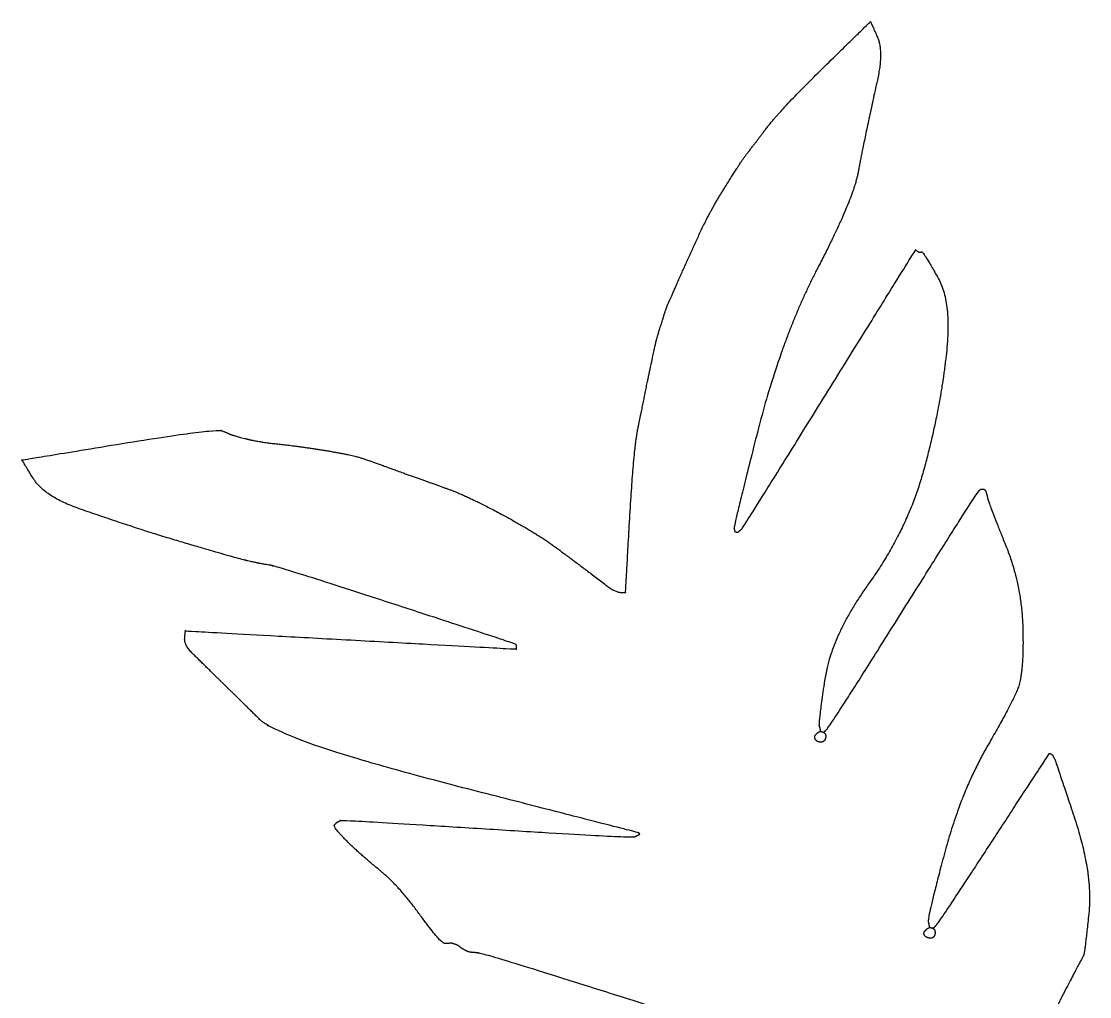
# Model space of a CAD drawing. Extents: x 2001876 to 2025694, y 804561 to 868938.
# Drawn here: x 2014444.6 to 2014454.9, y 826013.41 to 826022.82 of the extents above; entities that cross this region are included whole.
import ezdxf

# ---------------------------------------------------------------- set-up
doc = ezdxf.new("R2010")
doc.units = 0
doc.layers.add('Default', color=7, linetype='Continuous')

msp = doc.modelspace()

# ---------------------------------------------------------------- linework, layer by layer
at = {"layer": 'Default'}
for points in [[(2014451.789, 826021.795), (2014451.933, 826021.982), (2014452.787, 826022.816), (2014452.787, 826022.816)], [(2014452.787, 826022.816), (2014452.787, 826022.816), (2014452.915, 826022.529), (2014452.853, 826022.252)], [(2014452.853, 826022.252), (2014452.715, 826021.628), (2014452.62, 826021.098), (2014452.27, 826020.426)], [(2014451.388, 826021.225), (2014451.535, 826021.464), (2014451.649, 826021.61), (2014451.789, 826021.795)], [(2014450.943, 826020.34), (2014451.036, 826020.547), (2014451.238, 826020.989), (2014451.388, 826021.225)], [(2014451.545, 826017.924), (2014451.559, 826017.936), (2014453.222, 826020.615), (2014453.222, 826020.615)], [(2014453.222, 826020.615), (2014453.222, 826020.615), (2014453.254, 826020.591), (2014453.258, 826020.593)], [(2014453.258, 826020.593), (2014453.269, 826020.593), (2014453.269, 826020.593), (2014453.283, 826020.596)], [(2014453.283, 826020.596), (2014453.291, 826020.6), (2014453.578, 826020.103), (2014453.515, 826019.59)], [(2014450.774, 826019.915), (2014450.815, 826020.054), (2014450.852, 826020.13), (2014450.943, 826020.34)], [(2014452.27, 826020.426), (2014451.925, 826019.757), (2014451.464, 826017.943), (2014451.472, 826017.927)], [(2014450.671, 826019.509), (2014450.706, 826019.681), (2014450.729, 826019.774), (2014450.774, 826019.915)], [(2014453.515, 826019.59), (2014453.459, 826019.075), (2014453.144, 826017.92), (2014452.778, 826017.409)], [(2014450.541, 826018.879), (2014450.585, 826019.091), (2014450.633, 826019.336), (2014450.671, 826019.509)], [(2014444.602, 826018.589), (2014444.602, 826018.589), (2014446.465, 826018.895), (2014446.535, 826018.87)], [(2014446.535, 826018.87), (2014446.606, 826018.84), (2014446.639, 826018.826), (2014446.751, 826018.797)], [(2014446.751, 826018.797), (2014446.859, 826018.766), (2014447.271, 826018.722), (2014447.527, 826018.681)], [(2014450.424, 826017.31), (2014450.424, 826017.31), (2014450.501, 826018.669), (2014450.541, 826018.879)], [(2014445.176, 826018.112), (2014444.822, 826018.232), (2014444.602, 826018.589), (2014444.602, 826018.589)], [(2014447.527, 826018.681), (2014447.784, 826018.639), (2014447.995, 826018.569), (2014448.279, 826018.464)], [(2014448.279, 826018.464), (2014448.56, 826018.364), (2014448.893, 826018.244), (2014449.225, 826018.068)], [(2014452.367, 826015.994), (2014452.393, 826016.013), (2014453.814, 826018.276), (2014453.832, 826018.29)], [(2014453.832, 826018.29), (2014453.847, 826018.303), (2014453.848, 826018.309), (2014453.869, 826018.309)], [(2014453.869, 826018.309), (2014453.889, 826018.309), (2014453.906, 826018.267), (2014453.919, 826018.212)], [(2014453.919, 826018.212), (2014453.932, 826018.157), (2014454.249, 826017.374), (2014454.256, 826016.953)], [(2014446.782, 826017.616), (2014446.672, 826017.641), (2014445.701, 826017.928), (2014445.176, 826018.112)], [(2014449.225, 826018.068), (2014449.559, 826017.887), (2014449.92, 826017.623), (2014450.249, 826017.373)], [(2014451.472, 826017.927), (2014451.476, 826017.909), (2014451.474, 826017.903), (2014451.489, 826017.895)], [(2014451.489, 826017.895), (2014451.503, 826017.887), (2014451.527, 826017.909), (2014451.545, 826017.924)], [(2014446.998, 826017.574), (2014446.886, 826017.593), (2014446.886, 826017.593), (2014446.782, 826017.616)], [(2014449.367, 826016.811), (2014449.365, 826016.815), (2014447.106, 826017.553), (2014446.998, 826017.574)], [(2014450.249, 826017.373), (2014450.325, 826017.315), (2014450.424, 826017.31), (2014450.424, 826017.31)], [(2014452.778, 826017.409), (2014452.408, 826016.896), (2014452.283, 826016.048), (2014452.291, 826016.022)], [(2014446.179, 826016.941), (2014446.179, 826016.941), (2014449.37, 826016.766), (2014449.37, 826016.766)], [(2014446.242, 826016.729), (2014446.166, 826016.807), (2014446.179, 826016.941), (2014446.179, 826016.941)], [(2014454.256, 826016.953), (2014454.267, 826016.535), (2014454.145, 826016.226), (2014453.898, 826015.802)], [(2014446.895, 826016.088), (2014446.677, 826016.303), (2014446.461, 826016.514), (2014446.242, 826016.729)], [(2014449.371, 826016.802), (2014449.371, 826016.802), (2014449.369, 826016.807), (2014449.367, 826016.811)], [(2014449.37, 826016.766), (2014449.37, 826016.766), (2014449.373, 826016.798), (2014449.371, 826016.802)], [(2014450.549, 826014.995), (2014450.549, 826014.995), (2014447.111, 826015.877), (2014446.895, 826016.088)], [(2014452.291, 826016.022), (2014452.302, 826015.991), (2014452.3, 826015.975), (2014452.318, 826015.969)], [(2014452.287, 826015.871), (2014452.262, 826015.879), (2014452.244, 826015.915), (2014452.254, 826015.936)], [(2014452.254, 826015.936), (2014452.27, 826015.954), (2014452.296, 826015.973), (2014452.318, 826015.969)], [(2014452.352, 826015.905), (2014452.344, 826015.88), (2014452.311, 826015.863), (2014452.287, 826015.871)], [(2014452.318, 826015.969), (2014452.337, 826015.963), (2014452.347, 826015.974), (2014452.367, 826015.994)], [(2014452.318, 826015.969), (2014452.343, 826015.961), (2014452.359, 826015.929), (2014452.352, 826015.905)], [(2014453.898, 826015.802), (2014453.654, 826015.374), (2014453.335, 826014.176), (2014453.344, 826014.14)], [(2014453.419, 826014.102), (2014453.436, 826014.11), (2014454.513, 826015.761), (2014454.513, 826015.761)], [(2014454.513, 826015.761), (2014454.513, 826015.761), (2014454.54, 826015.749), (2014454.546, 826015.737)], [(2014454.546, 826015.737), (2014454.552, 826015.725), (2014454.554, 826015.721), (2014454.563, 826015.705)], [(2014454.563, 826015.705), (2014454.571, 826015.688), (2014454.934, 826014.597), (2014454.892, 826014.212)], [(2014447.616, 826015.068), (2014447.632, 826015.087), (2014447.642, 826015.097), (2014447.654, 826015.103)], [(2014447.654, 826015.103), (2014447.662, 826015.107), (2014447.666, 826015.109), (2014447.674, 826015.114)], [(2014447.674, 826015.114), (2014447.686, 826015.12), (2014450.489, 826014.944), (2014450.513, 826014.956)], [(2014448.038, 826014.646), (2014447.834, 826014.813), (2014447.606, 826015.048), (2014447.616, 826015.068)], [(2014450.513, 826014.956), (2014450.533, 826014.967), (2014450.541, 826014.971), (2014450.557, 826014.979)], [(2014450.557, 826014.979), (2014450.565, 826014.983), (2014450.549, 826014.995), (2014450.549, 826014.995)], [(2014448.679, 826013.928), (2014448.637, 826013.932), (2014448.239, 826014.484), (2014448.038, 826014.646)], [(2014454.892, 826014.212), (2014454.851, 826013.827), (2014454.837, 826013.805), (2014454.654, 826013.455)], [(2014453.31, 826014.046), (2014453.326, 826014.064), (2014453.353, 826014.083), (2014453.375, 826014.079)], [(2014453.344, 826014.14), (2014453.35, 826014.107), (2014453.355, 826014.079), (2014453.375, 826014.079)], [(2014453.375, 826014.079), (2014453.393, 826014.073), (2014453.409, 826014.092), (2014453.419, 826014.102)], [(2014453.375, 826014.079), (2014453.4, 826014.071), (2014453.412, 826014.037), (2014453.408, 826014.014)], [(2014453.344, 826013.981), (2014453.319, 826013.989), (2014453.296, 826014.023), (2014453.31, 826014.046)], [(2014453.408, 826014.014), (2014453.401, 826013.99), (2014453.368, 826013.973), (2014453.344, 826013.981)], [(2014448.769, 826013.923), (2014448.738, 826013.933), (2014448.726, 826013.927), (2014448.679, 826013.928)], [(2014448.877, 826013.862), (2014448.843, 826013.88), (2014448.806, 826013.912), (2014448.769, 826013.923)], [(2014448.998, 826013.837), (2014448.939, 826013.842), (2014448.918, 826013.842), (2014448.877, 826013.862)], [(2014451.368, 826013.09), (2014451.356, 826013.104), (2014449.057, 826013.832), (2014448.998, 826013.837)], [(2014454.654, 826013.455), (2014454.465, 826013.106), (2014454.154, 826011.943), (2014454.159, 826011.925)]]:
    msp.add_open_spline(points, degree=2, dxfattribs=at)

doc.saveas('drawing.dxf')
